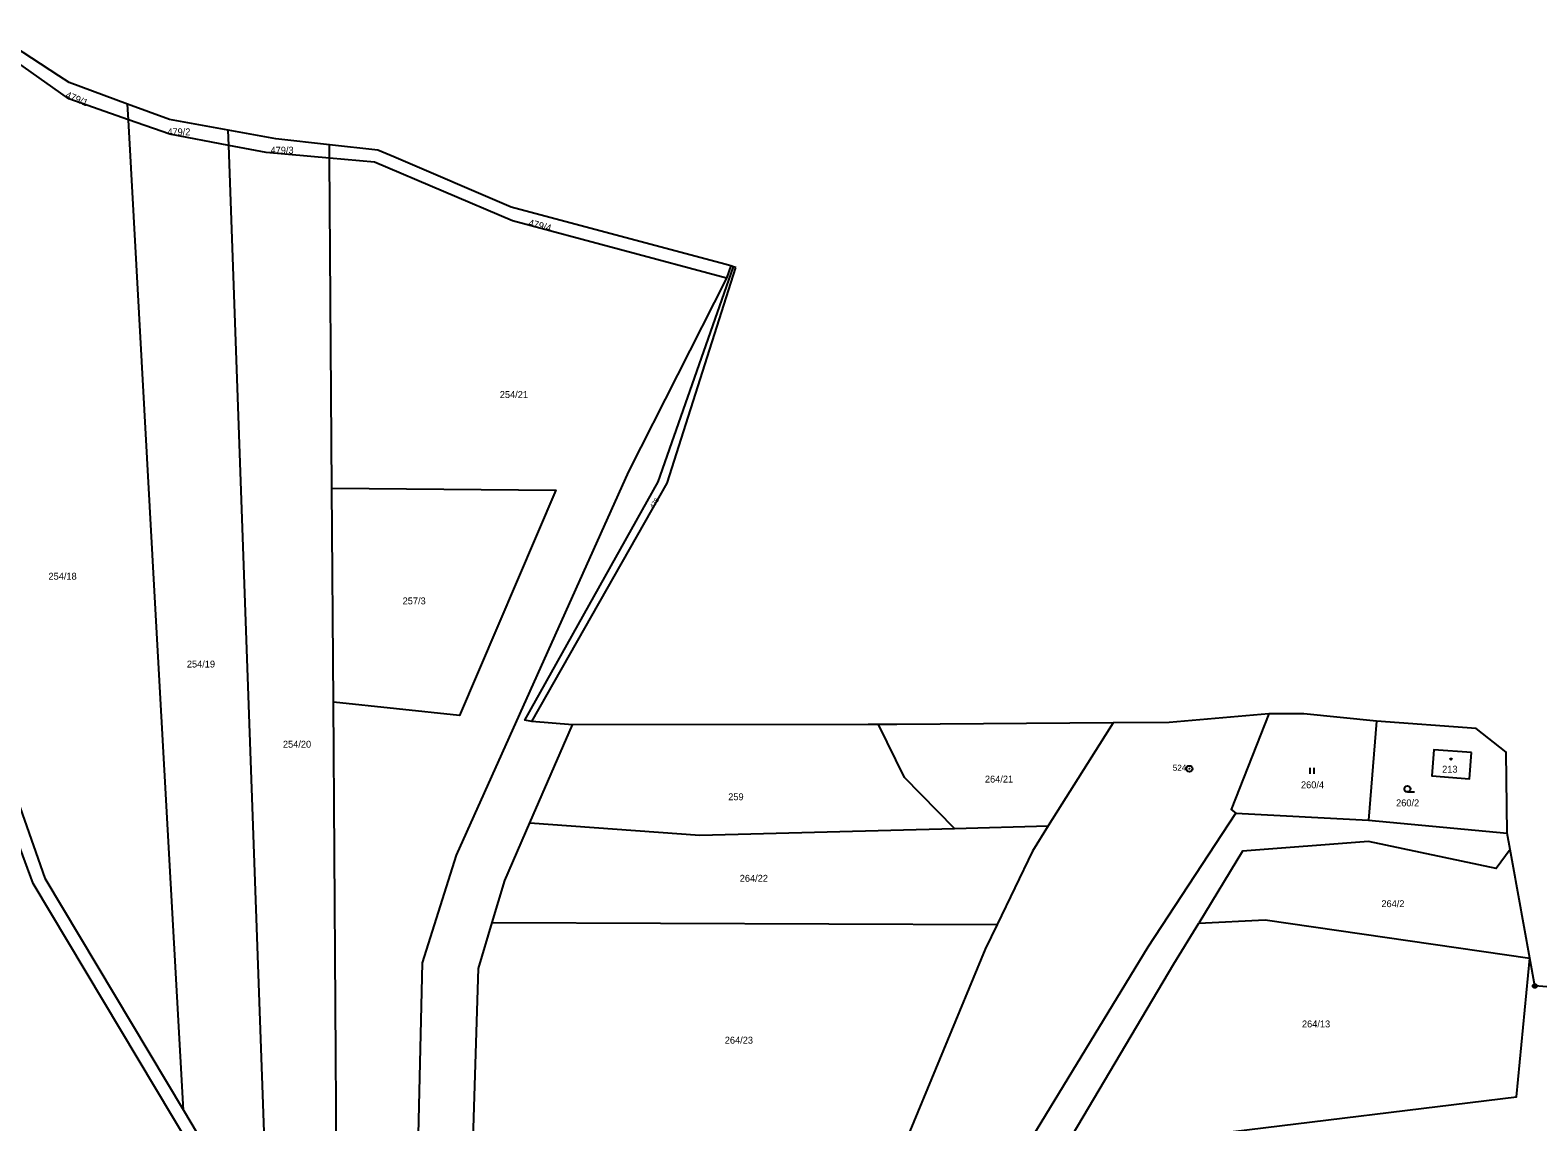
# Model space of a CAD drawing. Extents: x -725728 to -720881, y -1068679 to -1063504.
# Drawn here: x -725062.3 to -724690.6, y -1066537.6 to -1066268.5 of the extents above; entities that cross this region are included whole.
import ezdxf

# ---------------------------------------------------------------- set-up
doc = ezdxf.new("R2010")
doc.units = 0
for name, color, linetype in [('Hranice parcel', 7, 'Continuous'), ('Parcelní čísla', 7, 'Continuous'), ('Značky bodu BP', 7, 'Continuous'), ('Značky budov', 7, 'Continuous'), ('Značky kultur', 7, 'Continuous')]:
    doc.layers.add(name, color=color, linetype=linetype)

# ---------------------------------------------------------------- blocks, each defined once
blk = doc.blocks.new('4.02_3')
at = {"layer": 'Značky budov'}
blk.add_circle((-0.001, 0), 0.0175, dxfattribs=at)
blk = doc.blocks.new('3.04_2')
at = {"layer": 'Značky kultur'}
blk.add_line((0.001, 0), (0.176, 0), dxfattribs=at)
blk.add_circle((0.001, 0.075), 0.075, dxfattribs=at)
blk = doc.blocks.new('3.06_1')
at = {"layer": 'Značky kultur'}
for p, q in [((-0.051, 0), (-0.051, 0.15)), ((0.049, 0), (0.049, 0.15))]:
    blk.add_line(p, q, dxfattribs=at)
blk = doc.blocks.new('1.01_1')
at = {"layer": 'Značky bodu BP'}
for radius in [0.075, 0.003]:
    blk.add_circle((0, 0), radius, dxfattribs=at)
blk = doc.blocks.new('1.05_1')
at = {"layer": 'Značky bodu BP'}
for radius in [0.05, 0.00303]:
    blk.add_circle((0, 0), radius, dxfattribs=at)

msp = doc.modelspace()

# ---------------------------------------------------------------- linework, layer by layer
at = {"layer": 'Hranice parcel'}
for p, q in [((-725055.22, -1066279.76), (-725072.43, -1066268.53)), ((-725038.04, -1066290.6), (-725038.26, -1066286.74)), ((-725013.27, -1066296.95), (-725013.41, -1066293.18)), ((-725001.7, -1066295.3), (-725013.41, -1066293.18)), ((-724988.5, -1066296.76), (-725001.7, -1066295.3)), ((-724988.48, -1066300.06), (-724988.5, -1066296.76)), ((-724987.89, -1066381.45), (-724988.48, -1066300.06)), ((-724889.48, -1066326.65), (-724891.03, -1066326.24)), ((-724889.48, -1066326.65), (-724890.56, -1066329.7)), ((-724888.83, -1066326.86), (-724889.48, -1066326.65)), ((-724888.29, -1066327.03), (-724888.83, -1066326.86)), ((-724987.51, -1066434.16), (-724987.89, -1066381.45)), ((-724986.37, -1066592.04), (-724987.51, -1066434.16)), ((-724939.08, -1066463.94), (-724928.56, -1066439.78)), ((-724928.56, -1066439.78), (-724938.6, -1066438.93)), ((-724855.69, -1066439.68), (-724928.56, -1066439.78)), ((-724853.08, -1066439.68), (-724855.69, -1066439.68)), ((-724850.69, -1066439.67), (-724853.08, -1066439.68)), ((-724848.61, -1066439.67), (-724850.69, -1066439.67)), ((-724795.29, -1066439.26), (-724848.61, -1066439.67)), ((-724795.29, -1066439.26), (-724811.25, -1066464.69)), ((-724730.32, -1066438.88), (-724732.35, -1066463.23)), ((-724705.79, -1066440.68), (-724730.32, -1066438.88)), ((-724764.99, -1066461.5), (-724732.35, -1066463.23)), ((-724732.35, -1066463.23), (-724698.12, -1066466.43)), ((-724834.35, -1066465.3), (-724811.25, -1066464.69)), ((-724697.39, -1066470.45), (-724698.12, -1066466.43)), ((-724696.73, -1066474.12), (-724697.39, -1066470.45)), ((-724692.54, -1066497.29), (-724696.73, -1066474.12)), ((-724948.36, -1066488.52), (-724823.87, -1066489.01)), ((-724691.31, -1066504.12), (-724692.54, -1066497.29)), ((-724683.51, -1066504.72), (-724691.31, -1066504.12)), ((-725024.44, -1066534.75), (-725003.48, -1066569.79))]:
    msp.add_line(p, q, dxfattribs=at)
for points in [[(-725075.29, -1066269.51), (-725076.16, -1066296.51), (-725081.89, -1066358.53), (-725081.56, -1066396.2), (-725079.43, -1066412.9), (-725074.35, -1066433.04), (-725058.64, -1066477.59), (-725024.44, -1066534.75)], [(-725038.04, -1066290.6), (-725052.71, -1066285.44), (-725075.29, -1066269.51)], [(-725038.26, -1066286.74), (-725052.67, -1066281.42), (-725055.22, -1066279.76)], [(-725013.41, -1066293.18), (-725027.94, -1066290.56), (-725038.26, -1066286.74)], [(-725024.44, -1066534.75), (-725031.4, -1066409.76), (-725038.04, -1066290.6)], [(-725013.27, -1066296.95), (-725027.86, -1066294.19), (-725038.04, -1066290.6)], [(-725003.48, -1066569.79), (-725008.57, -1066428.04), (-725013.27, -1066296.95)], [(-724988.48, -1066300.06), (-725004.04, -1066298.69), (-725013.27, -1066296.95)], [(-724972.59, -1066299.77), (-724976.51, -1066298.08), (-724988.5, -1066296.76)], [(-724891.03, -1066326.24), (-724943.69, -1066312.19), (-724972.59, -1066299.77)], [(-724890.56, -1066329.7), (-724943.34, -1066315.49), (-724977.37, -1066301.03), (-724988.48, -1066300.06)], [(-724890.56, -1066329.7), (-724914.73, -1066377.35), (-724957.25, -1066471.92), (-724965.61, -1066498.39), (-724967.23, -1066568.9), (-724969.13, -1066602.41), (-724967.13, -1066617.71)], [(-724938.6, -1066438.93), (-724940.32, -1066438.58), (-724907.42, -1066379.9), (-724888.83, -1066326.86)], [(-724938.6, -1066438.93), (-724905.19, -1066380.2), (-724888.29, -1066327.03)], [(-724987.89, -1066381.45), (-724932.7, -1066381.88), (-724956.45, -1066437.42), (-724987.51, -1066434.16)], [(-725005.5, -1066572.59), (-725061.51, -1066478.87), (-725077.99, -1066434.6), (-725085.62, -1066399.7)], [(-724756.91, -1066437.03), (-724781.48, -1066439.15), (-724795.29, -1066439.26)], [(-724756.91, -1066437.03), (-724766.16, -1066460.64), (-724764.99, -1066461.5)], [(-724730.32, -1066438.88), (-724748.25, -1066437.06), (-724756.91, -1066437.03)], [(-724834.35, -1066465.3), (-724846.69, -1066452.76), (-724853.08, -1066439.68)], [(-724698.12, -1066466.43), (-724698.34, -1066446.5), (-724705.79, -1066440.68)], [(-724706.93, -1066446.6), (-724716.2, -1066445.9), (-724716.67, -1066452.36), (-724707.4, -1066453.11), (-724706.93, -1066446.6)], [(-724870.94, -1066712.62), (-724865.63, -1066677.44), (-724856.03, -1066640.33), (-724843.82, -1066602.14), (-724828.65, -1066563.45), (-724806.39, -1066526.82), (-724786.62, -1066494.49), (-724764.99, -1066461.5)], [(-724948.36, -1066488.52), (-724945.27, -1066478.16), (-724939.08, -1066463.94)], [(-724939.08, -1066463.94), (-724897.18, -1066466.97), (-724834.35, -1066465.3)], [(-724811.25, -1066464.69), (-724815.14, -1066470.89), (-724823.87, -1066489.01)], [(-724697.39, -1066470.45), (-724700.88, -1066475.15), (-724732.29, -1066468.49), (-724763.34, -1066470.9), (-724774.14, -1066488.62)], [(-724953.03, -1066541.79), (-724951.73, -1066499.81), (-724948.36, -1066488.52)], [(-724823.87, -1066489.01), (-724826.8, -1066495.09), (-724847.36, -1066544.71)], [(-724806.59, -1066543.04), (-724780.28, -1066498.69), (-724774.14, -1066488.62)], [(-724774.14, -1066488.62), (-724757.82, -1066487.83), (-724692.54, -1066497.29)], [(-724769.67, -1066540.49), (-724695.86, -1066531.49), (-724692.54, -1066497.29)]]:
    msp.add_lwpolyline(points, dxfattribs=at)

# ---------------------------------------------------------------- block references
at = {"layer": 'Značky bodu BP', "xscale": 10, "yscale": 10}
for name, p in [('1.01_1', (-724776.47, -1066450.59)), ('1.05_1', (-724691.31, -1066504.12))]:
    msp.add_blockref(name, p, dxfattribs=at)
at = {"layer": 'Značky budov', "xscale": 10, "yscale": 10}
msp.add_blockref('4.02_3', (-724711.96, -1066448.22), dxfattribs=at)
at = {"layer": 'Značky kultur', "xscale": 10, "yscale": 10}
for name, p in [('3.06_1', (-724746.19, -1066451.85)), ('3.04_2', (-724722.74, -1066456.3))]:
    msp.add_blockref(name, p, dxfattribs=at)

# ---------------------------------------------------------------- texts
at = {"layer": 'Parcelní čísla'}
for s, height, rotation, p in [('479/1', 1.7, 337, (-725053.7, -1066285.1)), ('479/4', 1.7, 345, (-724939.53, -1066316.72)), ('478', 1.14, 57, (-724908.62, -1066386.53))]:
    msp.add_text(s, height=height, rotation=rotation, dxfattribs=at).set_placement(p)
for s, p in [('479/2', (-725028.44, -1066294.44)), ('479/3', (-725003, -1066298.97)), ('254/21', (-724946.48, -1066359.2)), ('254/18', (-725057.74, -1066403.99)), ('257/3', (-724970.43, -1066410.06)), ('254/19', (-725023.63, -1066425.63)), ('254/20', (-724999.94, -1066445.39)), ('264/21', (-724826.88, -1066453.99)), ('213', (-724714.16, -1066451.55)), ('260/4', (-724748.96, -1066455.4)), ('259', (-724890.16, -1066458.35)), ('260/2', (-724725.51, -1066459.85)), ('264/22', (-724887.32, -1066478.44)), ('264/2', (-724729.14, -1066484.7)), ('264/13', (-724748.72, -1066514.34)), ('264/23', (-724891.01, -1066518.34))]:
    msp.add_text(s, height=1.7, dxfattribs=at).set_placement(p)
at = {"layer": 'Značky bodu BP'}
msp.add_text('524', height=1.5, dxfattribs=at).set_placement((-724780.57, -1066451.09))

doc.saveas('drawing.dxf')
